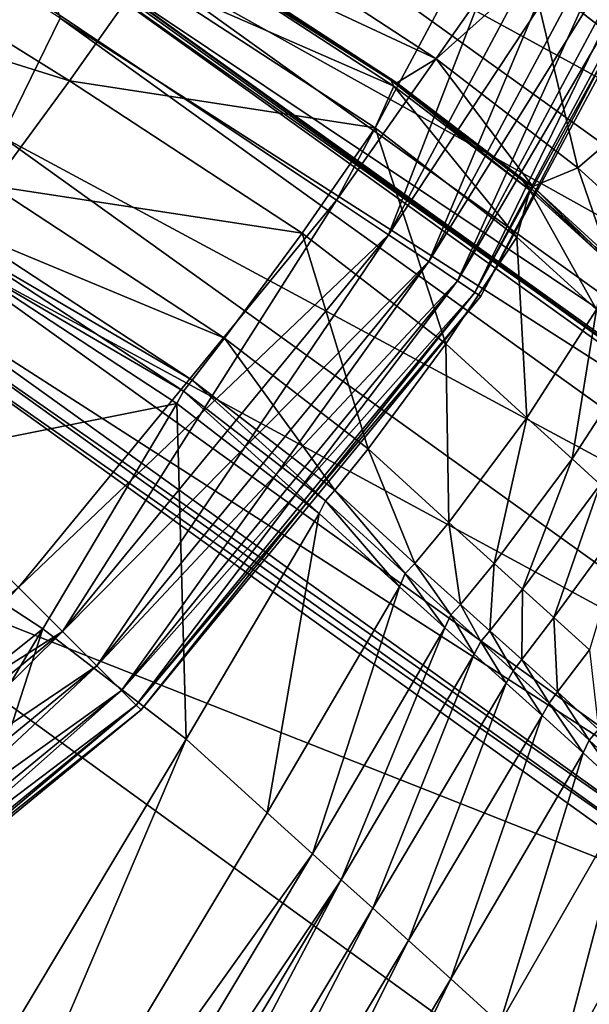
# Model space of a CAD drawing. Header units: millimetres. Extents: x 2387 to 13955, y -4964 to 364.
# Tile 749 of 1056: x 2536 to 2543, y 165 to 178. Entities that reach past the tile are written whole.
import ezdxf

# ---------------------------------------------------------------- set-up
doc = ezdxf.new("R2010")
doc.units = ezdxf.units.MM
doc.header["$MEASUREMENT"] = 0
doc.layers.add('Predefinito', color=7, linetype='Continuous', true_color=0x000000)

# ---------------------------------------------------------------- blocks, each defined once
blk = doc.blocks.new('Blocco 09')
at = {"layer": 'Predefinito'}
for points in [[(-907.38, -69.235, 600.117), (-876.645, -91.206, 483.712), (-875.875, -89.63, 483.655)], [(-857.769, -91.798, 440.493), (-868.83, -83.945, 483.704), (-871.647, -85.713, 483.681)], [(-860.786, -93.708, 440.485), (-871.846, -85.766, 483.666), (-871.929, -85.954, 483.681)], [(-860.587, -93.656, 440.488), (-871.647, -85.713, 483.681), (-871.846, -85.766, 483.666)], [(-871.846, -85.766, 483.666), (-860.786, -93.708, 440.485), (-860.587, -93.656, 440.488)], [(-871.647, -85.713, 483.681), (-860.587, -93.656, 440.488), (-857.769, -91.798, 440.493)], [(-860.868, -93.897, 440.488), (-871.929, -85.954, 483.681), (-872.357, -86.532, 483.704)], [(-871.929, -85.954, 483.681), (-860.868, -93.897, 440.488), (-860.786, -93.708, 440.485)], [(-861.296, -94.475, 440.493), (-872.357, -86.532, 483.704), (-873.594, -87.753, 483.712)], [(-872.357, -86.532, 483.704), (-861.296, -94.475, 440.493), (-860.868, -93.897, 440.488)], [(-882.305, -88.411, 12.215), (-881.277, -87.012, 12.172), (-875.75, -90.462, 12.172)], [(-874.769, -89.074, 12.488), (-875.75, -90.462, 12.172), (-881.277, -87.012, 12.172)], [(-862.534, -95.696, 440.495), (-873.594, -87.753, 483.712), (-875.063, -88.711, 483.655)], [(-873.594, -87.753, 483.712), (-862.534, -95.696, 440.495), (-861.296, -94.475, 440.493)], [(-867.695, -90.511, 12.528), (-869.607, -89.037, 12.261), (-868.347, -87.845, 12.304)], [(-865.616, -96.047, 440.413), (-876.671, -88.108, 483.371), (-876.226, -88.542, 483.485)], [(-865.129, -96.437, 440.44), (-876.186, -88.497, 483.485), (-876.671, -88.108, 483.371)], [(-876.671, -88.108, 483.371), (-865.616, -96.047, 440.413), (-865.129, -96.437, 440.44)], [(-874.444, -88.501, 13.436), (-873.956, -88.155, 12.488), (-870.874, -90.17, 12.574)], [(-869.607, -89.037, 12.261), (-870.874, -90.17, 12.574), (-873.956, -88.155, 12.488)], [(-875.75, -90.462, 12.172), (-876.779, -91.86, 12.215), (-882.305, -88.411, 12.215)], [(-876.186, -88.497, 483.485), (-865.129, -96.437, 440.44), (-864.004, -96.653, 440.481)], [(-864.004, -96.653, 440.481), (-875.063, -88.711, 483.655), (-876.186, -88.497, 483.485)], [(-874.507, -88.487, 14.069), (-874.444, -88.501, 13.436), (-871.395, -90.488, 13.514)], [(-871.395, -90.488, 13.514), (-871.478, -90.454, 14.141), (-874.507, -88.487, 14.069)], [(-874.484, -88.547, 13.436), (-874.507, -88.487, 14.069), (-871.478, -90.454, 14.141)], [(-870.874, -90.17, 12.574), (-871.395, -90.488, 13.514), (-874.444, -88.501, 13.436)], [(-865.169, -96.482, 440.44), (-876.226, -88.542, 483.485), (-875.875, -89.63, 483.655)], [(-876.226, -88.542, 483.485), (-865.169, -96.482, 440.44), (-865.616, -96.047, 440.413)], [(-874.769, -89.074, 12.488), (-874.484, -88.547, 13.436), (-871.435, -90.533, 13.514)], [(-871.478, -90.454, 14.141), (-871.435, -90.533, 13.514), (-874.484, -88.547, 13.436)], [(-875.063, -88.711, 483.655), (-864.004, -96.653, 440.481), (-862.534, -95.696, 440.495)], [(-868.989, -91.622, 12.833), (-870.874, -90.17, 12.574), (-869.607, -89.037, 12.261)], [(-869.607, -89.037, 12.261), (-867.695, -90.511, 12.528), (-868.989, -91.622, 12.833)], [(-875.75, -90.462, 12.172), (-874.769, -89.074, 12.488), (-871.686, -91.089, 12.574)], [(-871.435, -90.533, 13.514), (-871.686, -91.089, 12.574), (-874.769, -89.074, 12.488)], [(-864.816, -97.572, 440.481), (-875.875, -89.63, 483.655), (-876.645, -91.206, 483.712)], [(-875.875, -89.63, 483.655), (-864.816, -97.572, 440.481), (-865.169, -96.482, 440.44)], [(-869.59, -91.87, 13.747), (-871.395, -90.488, 13.514), (-870.874, -90.17, 12.574)], [(-870.874, -90.17, 12.574), (-868.989, -91.622, 12.833), (-869.59, -91.87, 13.747)], [(-876.779, -91.86, 12.215), (-875.75, -90.462, 12.172), (-872.657, -92.487, 12.261)], [(-871.686, -91.089, 12.574), (-872.657, -92.487, 12.261), (-875.75, -90.462, 12.172)], [(-869.629, -91.915, 13.747), (-871.435, -90.533, 13.514), (-871.478, -90.454, 14.141)], [(-871.478, -90.454, 14.141), (-869.726, -91.789, 14.356), (-869.629, -91.915, 13.747)], [(-869.726, -91.789, 14.356), (-871.478, -90.454, 14.141), (-871.395, -90.488, 13.514)], [(-869.802, -92.541, 12.833), (-871.686, -91.089, 12.574), (-871.435, -90.533, 13.514)], [(-871.435, -90.533, 13.514), (-869.629, -91.915, 13.747), (-869.802, -92.541, 12.833)], [(-871.395, -90.488, 13.514), (-869.59, -91.87, 13.747), (-869.726, -91.789, 14.356)], [(-867.929, -92.586, 13.177), (-868.989, -91.622, 12.833), (-867.695, -90.511, 12.528)], [(-870.746, -93.962, 12.528), (-872.657, -92.487, 12.261), (-871.686, -91.089, 12.574)], [(-871.686, -91.089, 12.574), (-869.802, -92.541, 12.833), (-870.746, -93.962, 12.528)], [(-865.584, -99.148, 440.495), (-876.645, -91.206, 483.712), (-877.704, -92.584, 483.704)], [(-876.645, -91.206, 483.712), (-865.584, -99.148, 440.495), (-864.816, -97.572, 440.481)], [(-868.59, -92.78, 14.071), (-869.59, -91.87, 13.747), (-868.989, -91.622, 12.833)], [(-868.989, -91.622, 12.833), (-867.929, -92.586, 13.177), (-868.59, -92.78, 14.071)], [(-868.63, -92.825, 14.071), (-869.629, -91.915, 13.747), (-869.726, -91.789, 14.356)], [(-869.726, -91.789, 14.356), (-868.768, -92.664, 14.668), (-868.63, -92.825, 14.071)], [(-868.768, -92.664, 14.668), (-869.726, -91.789, 14.356), (-869.59, -91.87, 13.747)], [(-877.203, -92.421, 12.346), (-876.779, -91.86, 12.215), (-873.687, -93.884, 12.304)], [(-872.657, -92.487, 12.261), (-873.687, -93.884, 12.304), (-876.779, -91.86, 12.215)], [(-868.742, -93.505, 13.177), (-869.802, -92.541, 12.833), (-869.629, -91.915, 13.747)], [(-869.629, -91.915, 13.747), (-868.63, -92.825, 14.071), (-868.742, -93.505, 13.177)], [(-869.59, -91.87, 13.747), (-868.59, -92.78, 14.071), (-868.768, -92.664, 14.668)], [(-877.316, -92.569, 12.433), (-877.203, -92.421, 12.346), (-874.116, -94.442, 12.433)], [(-873.687, -93.884, 12.304), (-874.116, -94.442, 12.433), (-877.203, -92.421, 12.346)], [(-877.409, -92.731, 12.346), (-877.316, -92.569, 12.433), (-874.232, -94.588, 12.519)], [(-874.116, -94.442, 12.433), (-874.232, -94.588, 12.519), (-877.316, -92.569, 12.433)], [(-871.78, -95.357, 12.57), (-873.687, -93.884, 12.304), (-872.657, -92.487, 12.261)], [(-872.657, -92.487, 12.261), (-870.746, -93.962, 12.528), (-871.78, -95.357, 12.57)], [(-869.667, -94.944, 12.879), (-870.746, -93.962, 12.528), (-869.802, -92.541, 12.833)], [(-869.802, -92.541, 12.833), (-868.742, -93.505, 13.177), (-869.667, -94.944, 12.879)], [(-866.643, -100.527, 440.493), (-877.704, -92.584, 483.704), (-878.225, -93.081, 483.68)], [(-877.704, -92.584, 483.704), (-866.643, -100.527, 440.493), (-865.584, -99.148, 440.495)], [(-879.197, -95.73, 12.215), (-877.409, -92.731, 12.346), (-874.322, -94.752, 12.433)], [(-874.232, -94.588, 12.519), (-874.322, -94.752, 12.433), (-877.409, -92.731, 12.346)], [(-867.164, -101.023, 440.487), (-878.225, -93.081, 483.68), (-878.401, -93.185, 483.665)], [(-878.225, -93.081, 483.68), (-867.164, -101.023, 440.487), (-866.643, -100.527, 440.493)], [(-867.341, -101.128, 440.483), (-878.401, -93.185, 483.665), (-878.429, -93.389, 483.68)], [(-878.401, -93.185, 483.665), (-867.341, -101.128, 440.483), (-867.164, -101.023, 440.487)], [(-867.369, -101.332, 440.487), (-878.429, -93.389, 483.68), (-879.761, -96.432, 483.704)], [(-878.429, -93.389, 483.68), (-867.369, -101.332, 440.487), (-867.341, -101.128, 440.483)], [(-869.068, -95.488, 13.217), (-869.667, -94.944, 12.879), (-868.742, -93.505, 13.177)], [(-868.742, -93.505, 13.177), (-868.135, -94.057, 13.519), (-869.068, -95.488, 13.217)], [(-872.222, -95.906, 12.696), (-874.116, -94.442, 12.433), (-873.687, -93.884, 12.304)], [(-873.687, -93.884, 12.304), (-871.78, -95.357, 12.57), (-872.222, -95.906, 12.696)], [(-870.704, -96.337, 12.919), (-871.78, -95.357, 12.57), (-870.746, -93.962, 12.528)], [(-870.746, -93.962, 12.528), (-869.667, -94.944, 12.879), (-870.704, -96.337, 12.919)], [(-868.693, -95.829, 13.435), (-869.068, -95.488, 13.217), (-868.135, -94.057, 13.519)], [(-872.346, -96.047, 12.78), (-874.232, -94.588, 12.519), (-874.116, -94.442, 12.433)], [(-874.116, -94.442, 12.433), (-872.222, -95.906, 12.696), (-872.346, -96.047, 12.78)], [(-872.428, -96.217, 12.696), (-874.322, -94.752, 12.433), (-874.232, -94.588, 12.519)], [(-874.232, -94.588, 12.519), (-872.346, -96.047, 12.78), (-872.428, -96.217, 12.696)], [(-874.322, -94.752, 12.433), (-876.102, -97.75, 12.304), (-879.197, -95.73, 12.215)], [(-874.196, -99.219, 12.569), (-876.102, -97.75, 12.304), (-874.322, -94.752, 12.433)], [(-874.322, -94.752, 12.433), (-872.428, -96.217, 12.696), (-874.196, -99.219, 12.569)], [(-870.104, -96.882, 13.258), (-870.704, -96.337, 12.919), (-869.667, -94.944, 12.879)], [(-869.667, -94.944, 12.879), (-869.068, -95.488, 13.217), (-870.104, -96.882, 13.258)], [(-871.156, -96.88, 13.042), (-872.222, -95.906, 12.696), (-871.78, -95.357, 12.57)], [(-871.78, -95.357, 12.57), (-870.704, -96.337, 12.919), (-871.156, -96.88, 13.042)], [(-869.725, -97.225, 13.478), (-870.104, -96.882, 13.258), (-869.068, -95.488, 13.217)], [(-869.068, -95.488, 13.217), (-868.693, -95.829, 13.435), (-869.725, -97.225, 13.478)], [(-884.393, -104.388, 12.172), (-879.197, -95.73, 12.215), (-876.102, -97.75, 12.304)], [(-869.311, -97.599, 13.472), (-869.725, -97.225, 13.478), (-868.693, -95.829, 13.435)], [(-868.693, -95.829, 13.435), (-868.284, -96.2, 13.428), (-869.311, -97.599, 13.472)], [(-871.286, -97.016, 13.124), (-872.346, -96.047, 12.78), (-872.222, -95.906, 12.696)], [(-872.222, -95.906, 12.696), (-871.156, -96.88, 13.042), (-871.286, -97.016, 13.124)], [(-871.362, -97.19, 13.042), (-872.428, -96.217, 12.696), (-872.346, -96.047, 12.78)], [(-872.346, -96.047, 12.78), (-871.286, -97.016, 13.124), (-871.362, -97.19, 13.042)], [(-873.121, -100.196, 12.918), (-874.196, -99.219, 12.569), (-872.428, -96.217, 12.696)], [(-872.428, -96.217, 12.696), (-871.362, -97.19, 13.042), (-873.121, -100.196, 12.918)], [(-868.837, -98.028, 13.423), (-869.311, -97.599, 13.472), (-868.284, -96.2, 13.428)], [(-870.551, -97.428, 13.383), (-871.156, -96.88, 13.042), (-870.704, -96.337, 12.919)], [(-870.704, -96.337, 12.919), (-870.104, -96.882, 13.258), (-870.551, -97.428, 13.383)], [(-868.814, -104.375, 440.493), (-879.761, -96.432, 483.704), (-883.852, -105.056, 483.712)], [(-879.761, -96.432, 483.704), (-868.814, -104.375, 440.493), (-867.369, -101.332, 440.487)], [(-870.679, -97.566, 13.466), (-871.286, -97.016, 13.124), (-871.156, -96.88, 13.042)], [(-871.156, -96.88, 13.042), (-870.551, -97.428, 13.383), (-870.679, -97.566, 13.466)], [(-870.161, -97.778, 13.606), (-870.551, -97.428, 13.383), (-870.104, -96.882, 13.258)], [(-870.104, -96.882, 13.258), (-869.725, -97.225, 13.478), (-870.161, -97.778, 13.606)], [(-870.758, -97.739, 13.383), (-871.362, -97.19, 13.042), (-871.286, -97.016, 13.124)], [(-871.286, -97.016, 13.124), (-870.679, -97.566, 13.466), (-870.758, -97.739, 13.383)], [(-872.519, -100.744, 13.257), (-873.121, -100.196, 12.918), (-871.362, -97.19, 13.042)], [(-871.362, -97.19, 13.042), (-870.758, -97.739, 13.383), (-872.519, -100.744, 13.257)], [(-869.736, -98.159, 13.602), (-870.161, -97.778, 13.606), (-869.725, -97.225, 13.478)], [(-869.725, -97.225, 13.478), (-869.311, -97.599, 13.472), (-869.736, -98.159, 13.602)], [(-870.282, -97.921, 13.691), (-870.679, -97.566, 13.466), (-870.551, -97.428, 13.383)], [(-870.551, -97.428, 13.383), (-870.161, -97.778, 13.606), (-870.282, -97.921, 13.691)], [(-870.367, -98.089, 13.606), (-870.758, -97.739, 13.383), (-870.679, -97.566, 13.466)], [(-870.679, -97.566, 13.466), (-870.282, -97.921, 13.691), (-870.367, -98.089, 13.606)], [(-869.26, -98.59, 13.552), (-869.736, -98.159, 13.602), (-869.311, -97.599, 13.472)], [(-869.311, -97.599, 13.472), (-868.837, -98.028, 13.423), (-869.26, -98.59, 13.552)], [(-876.102, -97.75, 12.304), (-881.288, -106.398, 12.26), (-884.393, -104.388, 12.172)], [(-879.376, -107.856, 12.525), (-881.288, -106.398, 12.26), (-876.102, -97.75, 12.304)], [(-876.102, -97.75, 12.304), (-874.196, -99.219, 12.569), (-879.376, -107.856, 12.525)], [(-872.136, -101.09, 13.478), (-872.519, -100.744, 13.257), (-870.758, -97.739, 13.383)], [(-870.758, -97.739, 13.383), (-870.367, -98.089, 13.606), (-872.136, -101.09, 13.478)], [(-869.849, -98.307, 13.689), (-870.282, -97.921, 13.691), (-870.161, -97.778, 13.606)], [(-870.161, -97.778, 13.606), (-869.736, -98.159, 13.602), (-869.849, -98.307, 13.689)], [(-869.942, -98.471, 13.602), (-870.367, -98.089, 13.606), (-870.282, -97.921, 13.691)], [(-870.282, -97.921, 13.691), (-869.849, -98.307, 13.689), (-869.942, -98.471, 13.602)], [(-868.716, -99.09, 13.639), (-869.26, -98.59, 13.552), (-868.837, -98.028, 13.423)], [(-871.718, -101.466, 13.473), (-872.136, -101.09, 13.478), (-870.367, -98.089, 13.606)], [(-870.367, -98.089, 13.606), (-869.942, -98.471, 13.602), (-871.718, -101.466, 13.473)], [(-869.372, -98.739, 13.638), (-869.849, -98.307, 13.689), (-869.736, -98.159, 13.602)], [(-869.736, -98.159, 13.602), (-869.26, -98.59, 13.552), (-869.372, -98.739, 13.638)], [(-869.466, -98.902, 13.552), (-869.942, -98.471, 13.602), (-869.849, -98.307, 13.689)], [(-869.849, -98.307, 13.689), (-869.372, -98.739, 13.638), (-869.466, -98.902, 13.552)], [(-871.241, -101.895, 13.425), (-871.718, -101.466, 13.473), (-869.942, -98.471, 13.602)], [(-869.942, -98.471, 13.602), (-869.466, -98.902, 13.552), (-871.241, -101.895, 13.425)], [(-868.84, -99.231, 13.721), (-869.372, -98.739, 13.638), (-869.26, -98.59, 13.552)], [(-869.26, -98.59, 13.552), (-868.716, -99.09, 13.639), (-868.84, -99.231, 13.721)], [(-868.922, -99.401, 13.639), (-869.466, -98.902, 13.552), (-869.372, -98.739, 13.638)], [(-869.372, -98.739, 13.638), (-868.84, -99.231, 13.721), (-868.922, -99.401, 13.639)], [(-870.68, -102.403, 13.517), (-871.241, -101.895, 13.425), (-869.466, -98.902, 13.552)], [(-869.466, -98.902, 13.552), (-868.922, -99.401, 13.639), (-870.68, -102.403, 13.517)], [(-868.23, -99.799, 14.08), (-868.84, -99.231, 13.721), (-868.716, -99.09, 13.639)], [(-878.299, -108.828, 12.874), (-879.376, -107.856, 12.525), (-874.196, -99.219, 12.569)], [(-874.196, -99.219, 12.569), (-873.121, -100.196, 12.918), (-878.299, -108.828, 12.874)], [(-868.295, -99.981, 14.011), (-868.922, -99.401, 13.639), (-868.84, -99.231, 13.721)], [(-868.84, -99.231, 13.721), (-868.23, -99.799, 14.08), (-868.295, -99.981, 14.011)], [(-870.027, -102.997, 13.909), (-870.68, -102.403, 13.517), (-868.922, -99.401, 13.639)], [(-868.922, -99.401, 13.639), (-868.295, -99.981, 14.011), (-870.027, -102.997, 13.909)], [(-869.271, -103.684, 14.761), (-870.027, -102.997, 13.909), (-868.295, -99.981, 14.011)], [(-868.295, -99.981, 14.011), (-867.567, -100.651, 14.818), (-869.271, -103.684, 14.761)], [(-878.299, -108.828, 12.874), (-873.121, -100.196, 12.918), (-872.519, -100.744, 13.257)], [(-868.728, -104.183, 15.658), (-869.271, -103.684, 14.761), (-867.567, -100.651, 14.818)], [(-872.519, -100.744, 13.257), (-877.695, -109.379, 13.213), (-878.299, -108.828, 12.874)], [(-877.695, -109.379, 13.213), (-872.519, -100.744, 13.257), (-872.136, -101.09, 13.478)], [(-872.136, -101.09, 13.478), (-877.308, -109.732, 13.435), (-877.695, -109.379, 13.213)], [(-876.881, -110.108, 13.431), (-877.308, -109.732, 13.435), (-872.136, -101.09, 13.478)], [(-872.136, -101.09, 13.478), (-871.718, -101.466, 13.473), (-876.881, -110.108, 13.431)], [(-876.395, -110.535, 13.385), (-876.881, -110.108, 13.431), (-871.718, -101.466, 13.473)], [(-871.718, -101.466, 13.473), (-871.241, -101.895, 13.425), (-876.395, -110.535, 13.385)], [(-875.83, -111.039, 13.478), (-876.395, -110.535, 13.385), (-871.241, -101.895, 13.425)], [(-871.241, -101.895, 13.425), (-870.68, -102.403, 13.517), (-875.83, -111.039, 13.478)], [(-875.172, -111.63, 13.875), (-875.83, -111.039, 13.478), (-870.68, -102.403, 13.517)], [(-870.68, -102.403, 13.517), (-870.027, -102.997, 13.909), (-875.172, -111.63, 13.875)]]:
    blk.add_3dface(points, dxfattribs=at)

msp = doc.modelspace()

# ---------------------------------------------------------------- linework, layer by layer
at = {"layer": 'Predefinito'}
for points in [[(2539.869, 175.445), (2535.64, 170.292), (2511.596, 194.336)], [(2543.011, 181.324), (2539.869, 175.445), (2511.596, 194.336)], [(2535.64, 170.292, 12), (2539.869, 175.445, 12), (2511.596, 194.336, 12)], [(2539.869, 175.445, 12), (2543.011, 181.324, 12), (2511.596, 194.336, 12)], [(2540.558, 174.984, 0.08), (2539.869, 175.445), (2543.011, 181.324)], [(2543.777, 181.006, 11.92), (2543.011, 181.324, 12), (2539.869, 175.445, 12)], [(2543.011, 181.324), (2543.777, 181.006, 0.08), (2540.558, 174.984, 0.08)], [(2539.869, 175.445, 12), (2540.558, 174.984, 11.92), (2543.777, 181.006, 11.92)], [(2541.094, 174.626, 0.32), (2540.558, 174.984, 0.08), (2543.777, 181.006, 0.08)], [(2544.373, 180.76, 11.68), (2543.777, 181.006, 11.92), (2540.558, 174.984, 11.92)], [(2543.777, 181.006, 0.08), (2544.373, 180.76, 0.32), (2541.094, 174.626, 0.32)], [(2540.558, 174.984, 11.92), (2541.094, 174.626, 11.68), (2544.373, 180.76, 11.68)], [(2541.477, 174.37, 0.72), (2541.094, 174.626, 0.32), (2544.373, 180.76, 0.32)], [(2544.798, 180.583, 11.28), (2544.373, 180.76, 11.68), (2541.094, 174.626, 11.68)], [(2544.373, 180.76, 0.32), (2544.798, 180.583, 0.72), (2541.477, 174.37, 0.72)], [(2541.094, 174.626, 11.68), (2541.477, 174.37, 11.28), (2544.798, 180.583, 11.28)], [(2541.707, 174.217, 1.28), (2541.477, 174.37, 0.72), (2544.798, 180.583, 0.72)], [(2545.054, 180.478, 10.72), (2544.798, 180.583, 11.28), (2541.477, 174.37, 11.28)], [(2544.798, 180.583, 0.72), (2545.054, 180.478, 1.28), (2541.707, 174.217, 1.28)], [(2541.477, 174.37, 11.28), (2541.707, 174.217, 10.72), (2545.054, 180.478, 10.72)], [(2541.784, 174.165, 2), (2541.707, 174.217, 1.28), (2545.054, 180.478, 1.28)], [(2545.139, 180.442, 10), (2545.054, 180.478, 10.72), (2541.707, 174.217, 10.72)], [(2541.707, 174.217, 10.72), (2541.784, 174.165, 10), (2545.139, 180.442, 10)], [(2545.054, 180.478, 1.28), (2545.139, 180.442, 2), (2541.784, 174.165, 2)], [(2541.784, 174.165, 2), (2545.139, 180.442, 2), (2545.139, 180.442, 6)], [(2545.139, 180.442, 6), (2541.784, 174.165, 6), (2541.784, 174.165, 2)], [(2541.784, 174.165, 6), (2545.139, 180.442, 6), (2545.139, 180.442, 10)], [(2545.139, 180.442, 10), (2541.784, 174.165, 10), (2541.784, 174.165, 6)], [(2536.226, 169.706, 0.08), (2535.64, 170.292), (2539.869, 175.445)], [(2540.558, 174.984, 11.92), (2539.869, 175.445, 12), (2535.64, 170.292, 12)], [(2539.869, 175.445), (2540.558, 174.984, 0.08), (2536.226, 169.706, 0.08)], [(2535.64, 170.292, 12), (2536.226, 169.706, 11.92), (2540.558, 174.984, 11.92)], [(2536.682, 169.25, 0.32), (2536.226, 169.706, 0.08), (2540.558, 174.984, 0.08)], [(2541.094, 174.626, 11.68), (2540.558, 174.984, 11.92), (2536.226, 169.706, 11.92)], [(2540.558, 174.984, 0.08), (2541.094, 174.626, 0.32), (2536.682, 169.25, 0.32)], [(2536.226, 169.706, 11.92), (2536.682, 169.25, 11.68), (2541.094, 174.626, 11.68)], [(2537.008, 168.924, 0.72), (2536.682, 169.25, 0.32), (2541.094, 174.626, 0.32)], [(2541.477, 174.37, 11.28), (2541.094, 174.626, 11.68), (2536.682, 169.25, 11.68)], [(2541.094, 174.626, 0.32), (2541.477, 174.37, 0.72), (2537.008, 168.924, 0.72)], [(2536.682, 169.25, 11.68), (2537.008, 168.924, 11.28), (2541.477, 174.37, 11.28)], [(2537.203, 168.729, 1.28), (2537.008, 168.924, 0.72), (2541.477, 174.37, 0.72)], [(2541.707, 174.217, 10.72), (2541.477, 174.37, 11.28), (2537.008, 168.924, 11.28)], [(2541.477, 174.37, 0.72), (2541.707, 174.217, 1.28), (2537.203, 168.729, 1.28)], [(2537.008, 168.924, 11.28), (2537.203, 168.729, 10.72), (2541.707, 174.217, 10.72)], [(2537.268, 168.664, 2), (2537.203, 168.729, 1.28), (2541.707, 174.217, 1.28)], [(2541.784, 174.165, 10), (2541.707, 174.217, 10.72), (2537.203, 168.729, 10.72)], [(2537.203, 168.729, 10.72), (2537.268, 168.664, 10), (2541.784, 174.165, 10)], [(2541.707, 174.217, 1.28), (2541.784, 174.165, 2), (2537.268, 168.664, 2)], [(2537.268, 168.664, 2), (2541.784, 174.165, 2), (2541.784, 174.165, 6)], [(2541.784, 174.165, 6), (2537.268, 168.664, 6), (2537.268, 168.664, 2)], [(2537.268, 168.664, 6), (2541.784, 174.165, 6), (2541.784, 174.165, 10)], [(2541.784, 174.165, 10), (2537.268, 168.664, 10), (2537.268, 168.664, 6)], [(2536.226, 169.706, 11.92), (2535.64, 170.292, 12), (2530.487, 166.063, 12)], [(2535.64, 170.292), (2536.226, 169.706, 0.08), (2530.948, 165.374, 0.08)], [(2530.487, 166.063, 12), (2530.948, 165.374, 11.92), (2536.226, 169.706, 11.92)], [(2531.306, 164.838, 0.32), (2530.948, 165.374, 0.08), (2536.226, 169.706, 0.08)], [(2536.682, 169.25, 11.68), (2536.226, 169.706, 11.92), (2530.948, 165.374, 11.92)], [(2536.226, 169.706, 0.08), (2536.682, 169.25, 0.32), (2531.306, 164.838, 0.32)], [(2530.948, 165.374, 11.92), (2531.306, 164.838, 11.68), (2536.682, 169.25, 11.68)], [(2531.562, 164.455, 0.72), (2531.306, 164.838, 0.32), (2536.682, 169.25, 0.32)], [(2537.008, 168.924, 11.28), (2536.682, 169.25, 11.68), (2531.306, 164.838, 11.68)], [(2536.682, 169.25, 0.32), (2537.008, 168.924, 0.72), (2531.562, 164.455, 0.72)], [(2531.306, 164.838, 11.68), (2531.562, 164.455, 11.28), (2537.008, 168.924, 11.28)], [(2531.715, 164.225, 1.28), (2531.562, 164.455, 0.72), (2537.008, 168.924, 0.72)], [(2537.203, 168.729, 10.72), (2537.008, 168.924, 11.28), (2531.562, 164.455, 11.28)], [(2537.008, 168.924, 0.72), (2537.203, 168.729, 1.28), (2531.715, 164.225, 1.28)], [(2531.562, 164.455, 11.28), (2531.715, 164.225, 10.72), (2537.203, 168.729, 10.72)], [(2531.767, 164.148, 2), (2531.715, 164.225, 1.28), (2537.203, 168.729, 1.28)], [(2537.268, 168.664, 10), (2537.203, 168.729, 10.72), (2531.715, 164.225, 10.72)], [(2531.715, 164.225, 10.72), (2531.767, 164.148, 10), (2537.268, 168.664, 10)], [(2537.203, 168.729, 1.28), (2537.268, 168.664, 2), (2531.767, 164.148, 2)], [(2531.767, 164.148, 2), (2537.268, 168.664, 2), (2537.268, 168.664, 6)], [(2537.268, 168.664, 6), (2531.767, 164.148, 6), (2531.767, 164.148, 2)], [(2531.767, 164.148, 6), (2537.268, 168.664, 6), (2537.268, 168.664, 10)], [(2537.268, 168.664, 10), (2531.767, 164.148, 10), (2531.767, 164.148, 6)]]:
    msp.add_3dface(points, dxfattribs=at)

# ---------------------------------------------------------------- block references
msp.add_blockref('Blocco 09', (3412.066, 267.493), dxfattribs=at)

doc.saveas('drawing.dxf')
